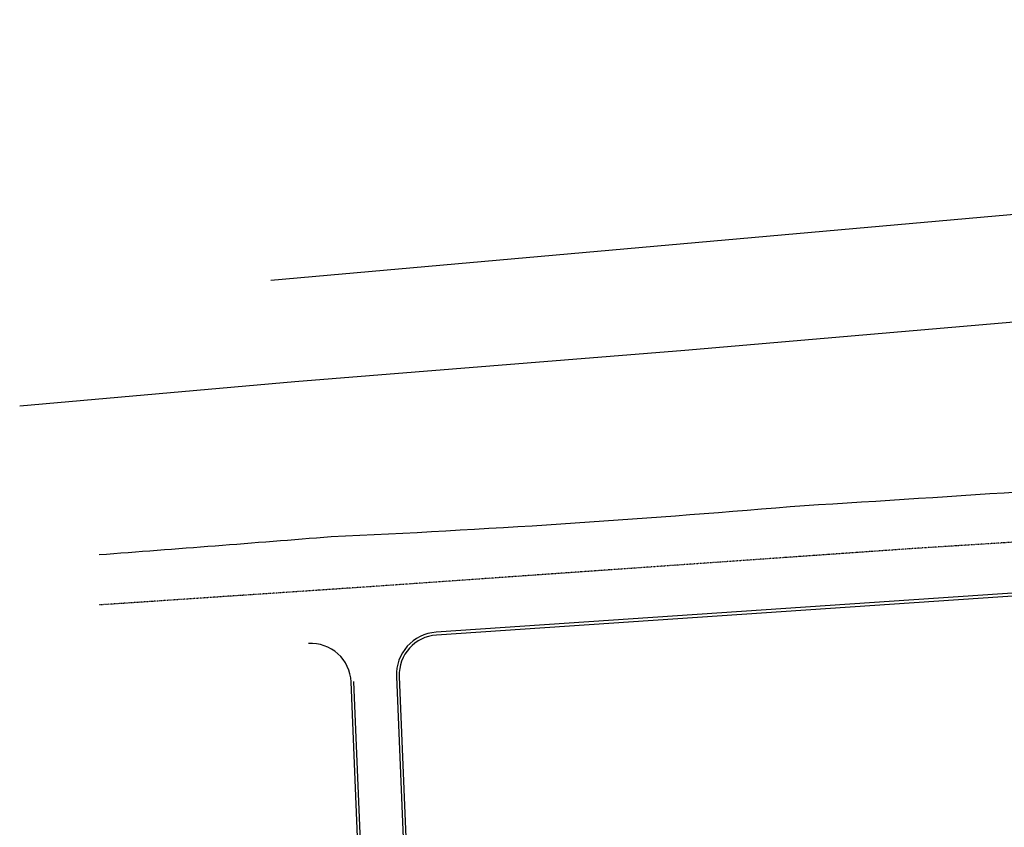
# Model space of a CAD drawing. Extents: x -7228 to 74941, y -112898 to 85621.
# Tile 387 of 635: x 47764 to 54684, y 41586 to 47261. Entities that reach past the tile are written whole.
import ezdxf

# ---------------------------------------------------------------- set-up
doc = ezdxf.new("R2010")
doc.units = 0
doc.linetypes.add('DASHDOT', pattern=[1, 0.5, -0.25, 0, -0.25])
doc.layers.add('Pzt-chodniki', color=8, linetype='CONTINUOUS')
doc.layers.add('Pzt-drogi-hatch', color=253, linetype='CONTINUOUS')

msp = doc.modelspace()

# ---------------------------------------------------------------- linework, layer by layer
at = {"layer": 'Pzt-chodniki'}
msp.add_line((50333.409, 37261.279), (50112.502, 42609.474), dxfattribs=at)
msp.add_lwpolyline([(59113.829, 47261.021), (59261.186, 46371.674), (59212.96, 46288.632), (49529.163, 45428.467)], dxfattribs=at)
for points in [[(73582.938, 46318.806), (67246.363, 45878.381), (65755.174, 45840.571, 0.03663179), (64950.646, 45893.384), (63181.076, 45897.488), (61196.466, 45755.309), (59979.887, 45641.388), (57779.206, 45425.696), (54939.954, 45153.103), (52438.086, 44937.654), (49698.487, 44716.876), (47763.62, 44545.062)], [(62828.639, 44445.032), (61032.127, 44341.78), (58973.743, 44210.76), (56387.11, 44050.816, -0.00172201), (53178.158, 43838.199, -0.01008884), (49952.051, 43626.597, -0.00078761), (48322.225, 43499.513, -0.00078761)], [(64049.642, 41798.808), (64515.315, 43137.737, 0.53443576), (64014.2, 43801.151), (59318.156, 43529.625), (56195, 43328.975), (50690.866, 42956.914)], [(64030.752, 41805.378), (64496.424, 43144.307, 0.53443576), (64015.354, 43781.184), (59319.375, 43509.662), (56196.316, 43309.018), (50692.215, 42936.959)], [(50690.866, 42956.914, 0.40662813), (50411.282, 42645.211), (50476.97, 41054.88, 0.42274422), (51011.675, 40576.75), (51051.496, 40579.555, 0.41421356), (51329.677, 40899.892), (51315.625, 41099.398)], [(50692.21, 42936.959, 0.40662813), (50431.264, 42646.036), (50496.703, 41061.767)], [(50230.061, 39278.732), (50092.519, 42608.648, 0.4218399), (49793.942, 42876.46)]]:
    msp.add_lwpolyline(points, format="xyb", dxfattribs=at)
at = {"layer": 'Pzt-drogi-hatch', "linetype": 'DASHDOT', "ltscale": 10}
msp.add_lwpolyline([(74940.683, 44952.262), (66417.529, 44332.991), (62669.975, 44091.211), (54041.228, 43544.517), (50134.416, 43270.015), (48322.225, 43148.24)], dxfattribs=at)

doc.saveas('drawing.dxf')
